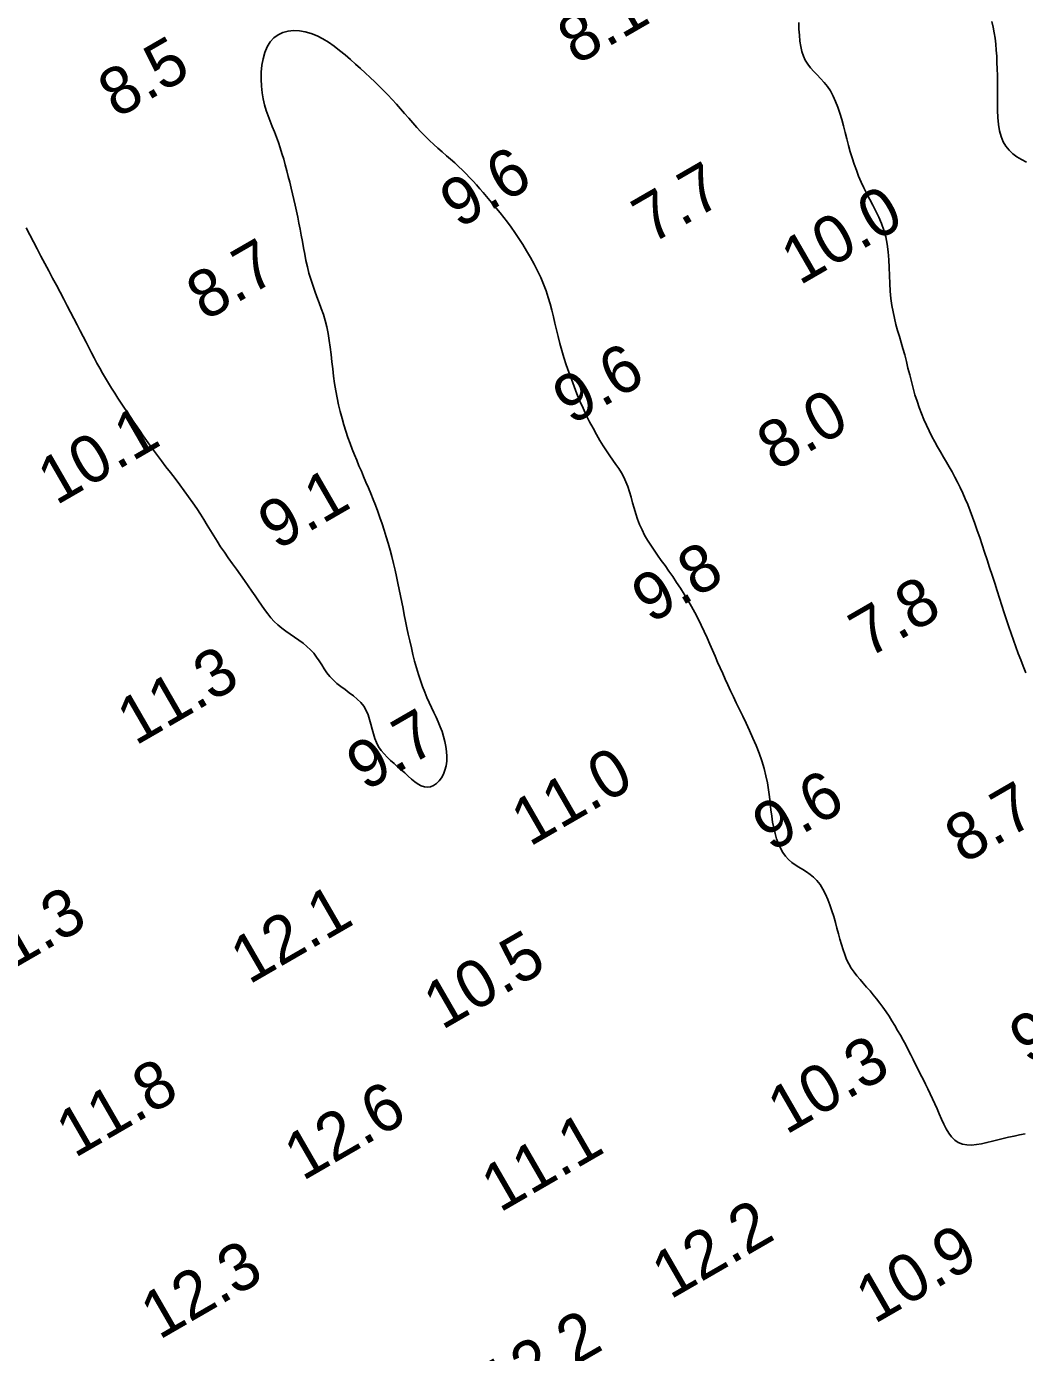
# Model space of a CAD drawing. Extents: x 3024098 to 3056816, y 418252 to 509144.
# Drawn here: x 3039005 to 3039110.4, y 419167.1 to 419307.1 of the extents above; entities that cross this region are included whole.
import ezdxf

# ---------------------------------------------------------------- set-up
doc = ezdxf.new("R2010")
doc.units = 0
doc.layers.add('V-CHAN-CONT-EL10', color=7, linetype='Continuous')
doc.layers.add('V-TOPO-SOUN-0911', color=7, linetype='Continuous')

msp = doc.modelspace()

# ---------------------------------------------------------------- linework, layer by layer
at = {"layer": 'V-CHAN-CONT-EL10'}
for points in [[(3039110.54, 419238.86), (3039110.27, 419239.54), (3039110, 419240.21), (3039109.73, 419240.9), (3039109.48, 419241.58), (3039109.22, 419242.28), (3039108.98, 419242.99), (3039108.74, 419243.71), (3039108.5, 419244.43), (3039108.25, 419245.18), (3039108.01, 419245.94), (3039107.76, 419246.72), (3039107.51, 419247.51), (3039107.25, 419248.32), (3039106.98, 419249.14), (3039106.71, 419249.96), (3039106.45, 419250.77), (3039106.18, 419251.58), (3039105.92, 419252.37), (3039105.66, 419253.14), (3039105.4, 419253.88), (3039105.15, 419254.6), (3039104.9, 419255.29), (3039104.65, 419255.96), (3039104.4, 419256.6), (3039104.14, 419257.22), (3039103.88, 419257.83), (3039103.61, 419258.41), (3039103.33, 419258.97), (3039103.04, 419259.52), (3039102.74, 419260.05), (3039102.44, 419260.58), (3039102.14, 419261.1), (3039101.83, 419261.63), (3039101.52, 419262.16), (3039101.22, 419262.7), (3039100.92, 419263.25), (3039100.62, 419263.81), (3039100.33, 419264.39), (3039100.05, 419264.99), (3039099.78, 419265.6), (3039099.52, 419266.22), (3039099.28, 419266.87), (3039099.05, 419267.53), (3039098.83, 419268.21), (3039098.63, 419268.9), (3039098.45, 419269.6), (3039098.27, 419270.31), (3039098.09, 419271.01), (3039097.92, 419271.71), (3039097.74, 419272.4), (3039097.56, 419273.07), (3039097.37, 419273.72), (3039097.19, 419274.36), (3039097, 419274.99), (3039096.82, 419275.63), (3039096.66, 419276.28), (3039096.51, 419276.95), (3039096.39, 419277.64), (3039096.29, 419278.38), (3039096.22, 419279.15), (3039096.18, 419279.95), (3039096.14, 419280.78), (3039096.11, 419281.62), (3039096.06, 419282.46), (3039095.99, 419283.28), (3039095.89, 419284.09), (3039095.74, 419284.86), (3039095.54, 419285.59), (3039095.3, 419286.29), (3039095.01, 419286.95), (3039094.71, 419287.59), (3039094.39, 419288.21), (3039094.06, 419288.82), (3039093.73, 419289.43), (3039093.43, 419290.04), (3039093.14, 419290.65), (3039092.88, 419291.28), (3039092.64, 419291.91), (3039092.41, 419292.55), (3039092.2, 419293.2), (3039092, 419293.86), (3039091.81, 419294.53), (3039091.63, 419295.21), (3039091.45, 419295.89), (3039091.27, 419296.58), (3039091.09, 419297.26), (3039090.9, 419297.92), (3039090.68, 419298.56), (3039090.45, 419299.17), (3039090.19, 419299.74), (3039089.9, 419300.27), (3039089.58, 419300.74), (3039089.23, 419301.18), (3039088.86, 419301.58), (3039088.5, 419301.96), (3039088.14, 419302.33), (3039087.8, 419302.71), (3039087.5, 419303.1), (3039087.24, 419303.51), (3039087.04, 419303.96), (3039086.88, 419304.45), (3039086.76, 419304.98), (3039086.68, 419305.54), (3039086.62, 419306.15), (3039086.58, 419306.81), (3039086.56, 419307.51)], [(3039106.96, 419307.59), (3039107.08, 419307.01), (3039107.19, 419306.42), (3039107.28, 419305.83), (3039107.36, 419305.21), (3039107.42, 419304.59), (3039107.46, 419303.94), (3039107.49, 419303.28), (3039107.52, 419302.6), (3039107.53, 419301.91), (3039107.54, 419301.19), (3039107.54, 419300.46), (3039107.54, 419299.71), (3039107.54, 419298.95), (3039107.55, 419298.2), (3039107.59, 419297.46), (3039107.66, 419296.75), (3039107.77, 419296.08), (3039107.93, 419295.47), (3039108.14, 419294.91), (3039108.42, 419294.43), (3039108.76, 419294.02), (3039109.15, 419293.65), (3039109.6, 419293.33), (3039110.08, 419293.04), (3039110.61, 419292.76)], [(3039004.98, 419285.81), (3039005.35, 419285.1), (3039005.73, 419284.36), (3039006.13, 419283.6), (3039006.53, 419282.84), (3039006.94, 419282.07), (3039007.35, 419281.29), (3039007.75, 419280.52), (3039008.15, 419279.77), (3039008.54, 419279.03), (3039008.93, 419278.3), (3039009.3, 419277.6), (3039009.66, 419276.91), (3039010, 419276.24), (3039010.34, 419275.59), (3039010.67, 419274.96), (3039010.98, 419274.35), (3039011.29, 419273.76), (3039011.58, 419273.19), (3039011.87, 419272.64), (3039012.15, 419272.09), (3039012.44, 419271.55), (3039012.73, 419271.02), (3039013.03, 419270.49), (3039013.33, 419269.97), (3039013.65, 419269.43), (3039013.98, 419268.9), (3039014.32, 419268.37), (3039014.66, 419267.84), (3039015, 419267.32), (3039015.35, 419266.8), (3039015.69, 419266.29), (3039016.02, 419265.79), (3039016.35, 419265.31), (3039016.67, 419264.83), (3039017, 419264.35), (3039017.33, 419263.87), (3039017.67, 419263.38), (3039018.03, 419262.88), (3039018.41, 419262.35), (3039018.82, 419261.8), (3039019.26, 419261.22), (3039019.72, 419260.61), (3039020.2, 419259.98), (3039020.69, 419259.35), (3039021.18, 419258.7), (3039021.66, 419258.06), (3039022.12, 419257.42), (3039022.56, 419256.8), (3039022.97, 419256.19), (3039023.36, 419255.6), (3039023.72, 419255.02), (3039024.07, 419254.45), (3039024.42, 419253.88), (3039024.77, 419253.31), (3039025.13, 419252.74), (3039025.5, 419252.16), (3039025.9, 419251.57), (3039026.31, 419250.97), (3039026.74, 419250.37), (3039027.16, 419249.78), (3039027.59, 419249.18), (3039028.01, 419248.6), (3039028.41, 419248.03), (3039028.79, 419247.48), (3039029.15, 419246.96), (3039029.49, 419246.46), (3039029.82, 419245.98), (3039030.14, 419245.52), (3039030.47, 419245.08), (3039030.81, 419244.67), (3039031.16, 419244.28), (3039031.55, 419243.92), (3039031.96, 419243.57), (3039032.4, 419243.24), (3039032.85, 419242.93), (3039033.31, 419242.61), (3039033.76, 419242.3), (3039034.2, 419241.98), (3039034.61, 419241.64), (3039034.99, 419241.29), (3039035.33, 419240.91), (3039035.63, 419240.51), (3039035.91, 419240.1), (3039036.18, 419239.68), (3039036.45, 419239.27), (3039036.73, 419238.86), (3039037.04, 419238.46), (3039037.39, 419238.09), (3039037.78, 419237.73), (3039038.2, 419237.4), (3039038.64, 419237.08), (3039039.09, 419236.75), (3039039.52, 419236.42), (3039039.93, 419236.08), (3039040.3, 419235.71), (3039040.62, 419235.31), (3039040.87, 419234.87), (3039041.07, 419234.41), (3039041.23, 419233.92), (3039041.37, 419233.42), (3039041.5, 419232.91), (3039041.63, 419232.42), (3039041.78, 419231.93), (3039041.96, 419231.48), (3039042.19, 419231.05), (3039042.46, 419230.66), (3039042.77, 419230.29), (3039043.1, 419229.94), (3039043.45, 419229.6), (3039043.82, 419229.27), (3039044.19, 419228.94), (3039044.57, 419228.61), (3039044.94, 419228.28), (3039045.3, 419227.95), (3039045.65, 419227.63), (3039046, 419227.35), (3039046.35, 419227.11), (3039046.69, 419226.92), (3039047.02, 419226.8), (3039047.35, 419226.76), (3039047.68, 419226.81), (3039047.99, 419226.95), (3039048.29, 419227.16), (3039048.57, 419227.43), (3039048.81, 419227.77), (3039049.02, 419228.15), (3039049.19, 419228.58), (3039049.31, 419229.03), (3039049.38, 419229.52), (3039049.4, 419230.02), (3039049.37, 419230.53), (3039049.29, 419231.06), (3039049.19, 419231.59), (3039049.05, 419232.12), (3039048.88, 419232.64), (3039048.69, 419233.16), (3039048.48, 419233.67), (3039048.26, 419234.17), (3039048.02, 419234.67), (3039047.78, 419235.18), (3039047.54, 419235.7), (3039047.29, 419236.24), (3039047.05, 419236.8), (3039046.82, 419237.4), (3039046.6, 419238.03), (3039046.39, 419238.68), (3039046.19, 419239.37), (3039045.99, 419240.07), (3039045.81, 419240.78), (3039045.64, 419241.5), (3039045.48, 419242.22), (3039045.32, 419242.92), (3039045.18, 419243.61), (3039045.04, 419244.29), (3039044.9, 419244.97), (3039044.77, 419245.63), (3039044.64, 419246.29), (3039044.51, 419246.96), (3039044.37, 419247.63), (3039044.23, 419248.31), (3039044.08, 419249), (3039043.92, 419249.7), (3039043.75, 419250.4), (3039043.57, 419251.11), (3039043.39, 419251.81), (3039043.2, 419252.52), (3039042.99, 419253.21), (3039042.78, 419253.9), (3039042.56, 419254.58), (3039042.33, 419255.24), (3039042.09, 419255.89), (3039041.85, 419256.53), (3039041.6, 419257.16), (3039041.36, 419257.78), (3039041.11, 419258.38), (3039040.85, 419258.98), (3039040.6, 419259.56), (3039040.36, 419260.14), (3039040.11, 419260.71), (3039039.87, 419261.29), (3039039.63, 419261.87), (3039039.4, 419262.46), (3039039.17, 419263.07), (3039038.95, 419263.7), (3039038.73, 419264.35), (3039038.52, 419265.02), (3039038.32, 419265.71), (3039038.13, 419266.42), (3039037.96, 419267.15), (3039037.8, 419267.88), (3039037.66, 419268.63), (3039037.53, 419269.39), (3039037.43, 419270.16), (3039037.34, 419270.93), (3039037.25, 419271.69), (3039037.17, 419272.46), (3039037.08, 419273.21), (3039036.98, 419273.94), (3039036.86, 419274.66), (3039036.72, 419275.36), (3039036.54, 419276.03), (3039036.35, 419276.67), (3039036.13, 419277.3), (3039035.9, 419277.92), (3039035.67, 419278.54), (3039035.44, 419279.15), (3039035.22, 419279.77), (3039035.01, 419280.4), (3039034.83, 419281.04), (3039034.66, 419281.7), (3039034.51, 419282.36), (3039034.38, 419283.03), (3039034.25, 419283.7), (3039034.13, 419284.37), (3039034.01, 419285.04), (3039033.89, 419285.69), (3039033.77, 419286.33), (3039033.64, 419286.96), (3039033.51, 419287.59), (3039033.38, 419288.2), (3039033.24, 419288.81), (3039033.1, 419289.42), (3039032.95, 419290.02), (3039032.81, 419290.63), (3039032.65, 419291.24), (3039032.49, 419291.85), (3039032.33, 419292.46), (3039032.16, 419293.07), (3039031.98, 419293.67), (3039031.8, 419294.26), (3039031.6, 419294.84), (3039031.4, 419295.41), (3039031.18, 419295.97), (3039030.96, 419296.52), (3039030.74, 419297.08), (3039030.52, 419297.63), (3039030.32, 419298.21), (3039030.15, 419298.8), (3039030, 419299.43), (3039029.88, 419300.09), (3039029.8, 419300.79), (3039029.77, 419301.52), (3039029.78, 419302.26), (3039029.85, 419302.98), (3039029.98, 419303.68), (3039030.16, 419304.34), (3039030.41, 419304.94), (3039030.73, 419305.45), (3039031.12, 419305.88), (3039031.57, 419306.21), (3039032.08, 419306.44), (3039032.63, 419306.59), (3039033.21, 419306.65), (3039033.82, 419306.63), (3039034.44, 419306.53), (3039035.07, 419306.35), (3039035.69, 419306.1), (3039036.3, 419305.78), (3039036.9, 419305.41), (3039037.49, 419304.99), (3039038.07, 419304.54), (3039038.64, 419304.07), (3039039.2, 419303.59), (3039039.74, 419303.11), (3039040.27, 419302.63), (3039040.78, 419302.17), (3039041.28, 419301.71), (3039041.77, 419301.25), (3039042.25, 419300.79), (3039042.71, 419300.33), (3039043.17, 419299.86), (3039043.62, 419299.38), (3039044.06, 419298.89), (3039044.5, 419298.4), (3039044.93, 419297.9), (3039045.36, 419297.4), (3039045.79, 419296.91), (3039046.22, 419296.42), (3039046.66, 419295.95), (3039047.1, 419295.49), (3039047.55, 419295.05), (3039048, 419294.63), (3039048.45, 419294.23), (3039048.9, 419293.83), (3039049.35, 419293.44), (3039049.79, 419293.06), (3039050.22, 419292.68), (3039050.63, 419292.3), (3039051.03, 419291.92), (3039051.42, 419291.53), (3039051.79, 419291.14), (3039052.16, 419290.75), (3039052.52, 419290.35), (3039052.87, 419289.95), (3039053.23, 419289.54), (3039053.58, 419289.13), (3039053.93, 419288.72), (3039054.29, 419288.29), (3039054.65, 419287.86), (3039055.02, 419287.4), (3039055.4, 419286.93), (3039055.78, 419286.42), (3039056.17, 419285.89), (3039056.57, 419285.32), (3039056.98, 419284.7), (3039057.4, 419284.06), (3039057.81, 419283.39), (3039058.22, 419282.7), (3039058.61, 419281.99), (3039058.97, 419281.28), (3039059.31, 419280.57), (3039059.61, 419279.86), (3039059.88, 419279.16), (3039060.1, 419278.48), (3039060.3, 419277.8), (3039060.48, 419277.12), (3039060.65, 419276.44), (3039060.81, 419275.75), (3039060.97, 419275.05), (3039061.14, 419274.34), (3039061.33, 419273.62), (3039061.54, 419272.88), (3039061.76, 419272.13), (3039062, 419271.37), (3039062.26, 419270.6), (3039062.54, 419269.84), (3039062.82, 419269.07), (3039063.13, 419268.3), (3039063.45, 419267.54), (3039063.78, 419266.79), (3039064.12, 419266.06), (3039064.47, 419265.34), (3039064.83, 419264.66), (3039065.19, 419264), (3039065.54, 419263.38), (3039065.9, 419262.8), (3039066.25, 419262.27), (3039066.6, 419261.77), (3039066.93, 419261.3), (3039067.25, 419260.85), (3039067.55, 419260.41), (3039067.83, 419259.96), (3039068.08, 419259.5), (3039068.31, 419259.01), (3039068.51, 419258.5), (3039068.69, 419257.96), (3039068.85, 419257.39), (3039069.01, 419256.81), (3039069.17, 419256.23), (3039069.34, 419255.64), (3039069.53, 419255.06), (3039069.75, 419254.49), (3039070, 419253.93), (3039070.28, 419253.39), (3039070.59, 419252.85), (3039070.93, 419252.32), (3039071.28, 419251.79), (3039071.65, 419251.26), (3039072.04, 419250.72), (3039072.44, 419250.16), (3039072.84, 419249.59), (3039073.25, 419249), (3039073.65, 419248.4), (3039074.06, 419247.78), (3039074.46, 419247.15), (3039074.84, 419246.51), (3039075.22, 419245.86), (3039075.58, 419245.21), (3039075.93, 419244.55), (3039076.25, 419243.88), (3039076.57, 419243.21), (3039076.87, 419242.55), (3039077.16, 419241.89), (3039077.44, 419241.24), (3039077.72, 419240.6), (3039077.99, 419239.97), (3039078.25, 419239.36), (3039078.52, 419238.76), (3039078.79, 419238.17), (3039079.07, 419237.57), (3039079.36, 419236.96), (3039079.65, 419236.33), (3039079.96, 419235.68), (3039080.29, 419234.99), (3039080.64, 419234.28), (3039081, 419233.53), (3039081.36, 419232.75), (3039081.72, 419231.96), (3039082.06, 419231.16), (3039082.37, 419230.35), (3039082.65, 419229.55), (3039082.9, 419228.76), (3039083.09, 419227.98), (3039083.24, 419227.23), (3039083.36, 419226.49), (3039083.46, 419225.77), (3039083.54, 419225.07), (3039083.62, 419224.39), (3039083.7, 419223.73), (3039083.79, 419223.09), (3039083.91, 419222.48), (3039084.05, 419221.89), (3039084.22, 419221.33), (3039084.42, 419220.81), (3039084.64, 419220.32), (3039084.89, 419219.88), (3039085.17, 419219.48), (3039085.48, 419219.13), (3039085.82, 419218.83), (3039086.19, 419218.56), (3039086.57, 419218.32), (3039086.97, 419218.08), (3039087.36, 419217.84), (3039087.75, 419217.57), (3039088.12, 419217.27), (3039088.48, 419216.91), (3039088.8, 419216.49), (3039089.1, 419216.02), (3039089.37, 419215.49), (3039089.62, 419214.93), (3039089.85, 419214.34), (3039090.06, 419213.73), (3039090.25, 419213.11), (3039090.43, 419212.5), (3039090.59, 419211.89), (3039090.75, 419211.3), (3039090.9, 419210.72), (3039091.06, 419210.16), (3039091.23, 419209.62), (3039091.41, 419209.1), (3039091.61, 419208.6), (3039091.84, 419208.13), (3039092.1, 419207.68), (3039092.39, 419207.26), (3039092.7, 419206.85), (3039093.03, 419206.46), (3039093.37, 419206.07), (3039093.72, 419205.67), (3039094.08, 419205.27), (3039094.43, 419204.86), (3039094.78, 419204.44), (3039095.12, 419203.99), (3039095.45, 419203.54), (3039095.77, 419203.07), (3039096.09, 419202.59), (3039096.4, 419202.1), (3039096.71, 419201.6), (3039097, 419201.1), (3039097.29, 419200.59), (3039097.57, 419200.07), (3039097.85, 419199.56), (3039098.12, 419199.04), (3039098.38, 419198.52), (3039098.64, 419198.01), (3039098.9, 419197.49), (3039099.16, 419196.98), (3039099.42, 419196.46), (3039099.68, 419195.95), (3039099.93, 419195.44), (3039100.19, 419194.93), (3039100.44, 419194.41), (3039100.68, 419193.89), (3039100.93, 419193.36), (3039101.16, 419192.83), (3039101.39, 419192.28), (3039101.62, 419191.74), (3039101.86, 419191.21), (3039102.11, 419190.71), (3039102.39, 419190.25), (3039102.69, 419189.85), (3039103.02, 419189.52), (3039103.4, 419189.26), (3039103.83, 419189.1), (3039104.29, 419189.02), (3039104.79, 419189), (3039105.32, 419189.04), (3039105.87, 419189.13), (3039106.43, 419189.25), (3039107.01, 419189.39), (3039107.58, 419189.54), (3039108.15, 419189.68), (3039108.72, 419189.82), (3039109.29, 419189.95), (3039109.87, 419190.07), (3039110.46, 419190.17)]]:
    msp.add_lwpolyline(points, dxfattribs=at)

# ---------------------------------------------------------------- texts
at = {"layer": 'V-TOPO-SOUN-0911'}
for s, p in [('8.1', (3039063.05, 419302.95)), ('8.5', (3039014.53, 419297.32)), ('9.6', (3039050.63, 419285.68)), ('7.7', (3039070.94, 419284.04)), ('10.0 ', (3039086.64, 419279.7)), ('8.7', (3039023.86, 419275.93)), ('9.6', (3039062.54, 419264.95)), ('8.0', (3039084.11, 419260.08)), ('10.1 ', (3039008.13, 419256.48)), ('9.1', (3039031.42, 419251.73)), ('9.8', (3039070.88, 419243.98)), ('7.8', (3039093.84, 419240.33)), ('11.3 ', (3039016.51, 419231.11)), ('9.7', (3039040.76, 419226.29)), ('11.0 ', (3039058.13, 419220.44)), ('9.6', (3039083.64, 419219.87)), ('8.7', (3039103.95, 419218.62)), ('11.3 ', (3039000.4, 419205.72)), ('12.1 ', (3039028.5, 419205.89)), ('10.5 ', (3039048.88, 419201.09)), ('9.3', (3039110.77, 419197.42)), ('10.3 ', (3039085.21, 419190.03)), ('11.8 ', (3039010.08, 419187.57)), ('12.6 ', (3039034.16, 419185.15)), ('11.1 ', (3039054.98, 419181.81)), ('12.2 ', (3039072.98, 419172.64)), ('10.9 ', (3039094.53, 419170.05)), ('12.3 ', (3039019.01, 419168.38)), ('12.2 ', (3039054.83, 419161))]:
    msp.add_text(s, height=5, rotation=30, dxfattribs=at).set_placement(p)

doc.saveas('drawing.dxf')
